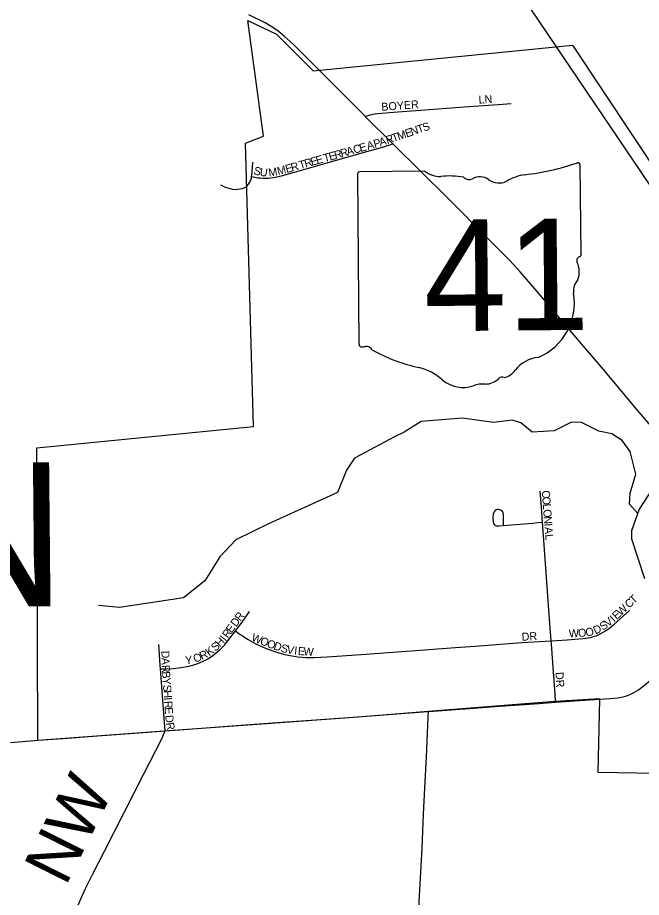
# Model space of a CAD drawing. Extents: x -51392 to 1635000, y 156707 to 696232.
# Drawn here: x 99291 to 103188, y 527615 to 533110 of the extents above; entities that cross this region are included whole.
import ezdxf

# ---------------------------------------------------------------- set-up
doc = ezdxf.new("R2010")
doc.units = 0
for name, color, linetype in [('GM_X_City_Street', 7, 'Continuous'), ('GM_X_City_Street_Text', 7, 'Continuous'), ('GM_X_Corporation', 7, 'Continuous'), ('GM_X_County_Road', 7, 'Continuous'), ('GM_X_County_Road_Text', 7, 'Continuous'), ('GM_X_Minor_River', 7, 'Continuous'), ('GM_X_Rail_Line', 7, 'Continuous'), ('GM_X_State_Route', 7, 'Continuous'), ('GM_X_State_Shield', 7, 'Continuous'), ('GM_X_Township_Road', 7, 'Continuous'), ('GM_X_Township_Text', 7, 'Continuous')]:
    doc.layers.add(name, color=color, linetype=linetype)

msp = doc.modelspace()

# ---------------------------------------------------------------- linework, layer by layer
at = {"layer": 'GM_X_City_Street'}
for points in [[(101462.8, 532492.7), (101494.4, 532501.9), (101510.1, 532506.4), (101523.1, 532509.1), (101542.3, 532511.5), (101639.9, 532519.8), (101835.6, 532533.4), (102080, 532551.7), (102291.9, 532567), (102373.3, 532573.6)], [(100753.3, 532116.6), (100793.6, 532110), (100809.1, 532108.2), (100825.9, 532107.6), (100859.1, 532107.3), (100890.7, 532111.5), (100939.3, 532121.7), (101020.1, 532144.4), (101210.1, 532198.9), (101450.3, 532266.4), (101579.2, 532302.3), (101634.9, 532322.1)], [(100753.3, 532116.6), (100755, 532126.3), (100758.8, 532174.5), (100759.8, 532206.9)], [(100558.7, 532064.3), (100588.6, 532051.8), (100603.5, 532046.4), (100618.9, 532042), (100634.3, 532038.6), (100649.7, 532037.2), (100665.4, 532037.7), (100681.1, 532039.8), (100696.3, 532043.4), (100710.6, 532048.9), (100722.7, 532057.3), (100732.8, 532068.8), (100741.4, 532082), (100748, 532096), (100751.6, 532107.8), (100753.3, 532116.6)], [(102569.3, 529958.6), (102562.7, 530054.7), (102554.2, 530153.3)], [(102326.8, 529942.4), (102325.7, 529990.9), (102325.4, 530007.3), (102325.1, 530011.3), (102324.1, 530017.3), (102322, 530022.8), (102317.4, 530028.6), (102313.4, 530031.7), (102309.6, 530033.5), (102305.9, 530034.9), (102301.7, 530035.9), (102294.6, 530037.1), (102289.5, 530037.3), (102286.6, 530037.2), (102282.4, 530036.3), (102279.3, 530035.1), (102275.5, 530032.7), (102271.7, 530029.6), (102267.4, 530024.2), (102265.6, 530020.1), (102263.4, 530014.8), (102262, 530008.6), (102261.4, 530004.3), (102260.4, 529992.1), (102260.6, 529981.4), (102261.3, 529967.5), (102262.4, 529959.5), (102264.8, 529951), (102268, 529944.6), (102270.2, 529941.9), (102273.8, 529938.8), (102277.1, 529937), (102279.8, 529935.7), (102284.4, 529935.3), (102289.6, 529935), (102297.2, 529935.4), (102509.2, 529953.1), (102541.7, 529956.1), (102569.3, 529958.6)], [(102623.8, 529218.1), (102612.3, 529379.9), (102601.1, 529528), (102575.1, 529873.7), (102569.3, 529958.6)], [(100651.7, 529279.6), (100693.5, 529335.2), (100740.9, 529401.8)], [(102623.8, 529218.1), (102658.7, 529220.3), (102724.2, 529224.5), (102822.7, 529232.2), (102855.9, 529236.1), (102872.3, 529239.5), (102888.5, 529244), (102904.3, 529249.4), (102934.9, 529262.8), (102963.9, 529279.4), (102990.9, 529299.1), (103016, 529320.7), (103114.1, 529408.1)], [(100184.3, 529042), (100213.8, 529043.1), (100263, 529045.1), (100312.1, 529050.2), (100360.7, 529058.8), (100392.7, 529067.4), (100423.7, 529078.8), (100453.8, 529092.2), (100483.1, 529107.7), (100510.7, 529125.9), (100536.7, 529146.2), (100561.6, 529167.8), (100583.2, 529190.1), (100596.7, 529207), (100605, 529217.6), (100651.7, 529279.6)], [(100651.7, 529279.6), (100676.2, 529262.1), (100689.7, 529252.5), (100731.3, 529225.3), (100774.7, 529200.8), (100819.7, 529179.7), (100865.9, 529161.4), (100928.6, 529140.2), (100960.7, 529131.6), (100993.3, 529125.2), (101042.6, 529118.5), (101092.1, 529114.3), (101141.8, 529113.1), (101224.3, 529117.2), (101437.9, 529132.8), (101750, 529155), (101996.3, 529173.6), (102176.9, 529186.6), (102439.7, 529206.6), (102587.4, 529215.4), (102623.8, 529218.1)], [(102651.7, 528834.4), (102648.1, 528886), (102636.4, 529050.7), (102625.2, 529198.8), (102623.8, 529218.1)], [(100184.3, 529042), (100182.5, 529065.6), (100174, 529194.9)], [(100212.7, 528655.4), (100208.7, 528709.7), (100194.4, 528903.8), (100184.3, 529042)]]:
    msp.add_lwpolyline(points, dxfattribs=at)
at = {"layer": 'GM_X_Corporation'}
msp.add_lwpolyline([(104493.1, 528369.3), (102918.4, 528394.9), (102928.4, 528855.6), (102647.8, 528839.3), (101856, 528775.4), (101417.8, 528740.3), (100817.5, 528698), (100207.4, 528652.8), (99417.4, 528596), (99412.4, 530422.7), (100765.8, 530556.8), (100714.6, 532325.9), (100826.8, 532368.3), (100729.6, 533091.7), (100909.4, 533006.6), (101136.7, 532777.2), (102757.1, 532936.6), (104252.1, 530688)], dxfattribs=at)
at = {"layer": 'GM_X_County_Road'}
msp.add_lwpolyline([(99289.5, 526639.9), (99379, 526851.4), (99536.5, 527229.9), (99595.9, 527382.8), (99649.9, 527520.1), (99688.1, 527610.5), (99715.5, 527670), (99759.3, 527757.9), (99833.7, 527904), (100079.6, 528386.1), (100191.7, 528604.9), (100212.7, 528655.4)], dxfattribs=at)
at = {"layer": 'GM_X_Minor_River'}
for points in [[(103164.3, 530012.3), (103113.8, 530071.1), (103117.5, 530139.2), (103153, 530257.5), (103116.4, 530399.6), (103068.2, 530469.5), (103002, 530511.2), (102922, 530526.9), (102813.8, 530580.5), (102751.9, 530582.2), (102642.2, 530529.7), (102504.3, 530521), (102434.1, 530578.8), (102380, 530596.6), (102264.1, 530582.1), (102070.1, 530609.2), (101812.4, 530588.1), (101706.7, 530521.5), (101644.9, 530491.2), (101395.6, 530357.9), (101345.9, 530283.5), (101288.5, 530143.1), (100857.6, 529948.9), (100654.1, 529847.8), (100554.6, 529743.2), (100461.3, 529592.6), (100327.8, 529485.8), (99928.3, 529426), (99796.3, 529437.4)], [(103316.9, 530260.2), (103173.9, 530039.3), (103126.5, 529904.9), (103124.7, 529854.8), (103207.7, 529606.8)]]:
    msp.add_lwpolyline(points, dxfattribs=at)
at = {"layer": 'GM_X_Rail_Line'}
msp.add_lwpolyline([(105184.1, 529258.3), (104954.4, 529527.3), (104875.1, 529632.6), (104695.4, 529892.6), (104334.7, 530433.3), (104003.2, 530931.6), (103188.6, 532142.9), (102402.2, 533309), (100636.4, 535926.4), (99298.2, 537912.3), (98944.7, 538434.9), (97848.9, 540062.4), (97409.8, 540714.5), (97319, 540849.3), (97224.8, 540981.4)], dxfattribs=at)
at = {"layer": 'GM_X_State_Route'}
for points in [[(101175.7, 532781.1), (101142.8, 532813), (101015.9, 532939.3), (100956.4, 532994.4), (100918.8, 533024.9), (100878.8, 533052), (100836.8, 533076.1), (100735.3, 533127.7)], [(103469.9, 530298.2), (103405.6, 530374.8), (103161.1, 530661.2), (102950.2, 530911.7), (102801.6, 531086.1), (102537.4, 531398.9), (102429.8, 531522.1), (102363.2, 531594), (102225.2, 531733.8), (101982.4, 531977.2), (101808.2, 532150.3), (101634.9, 532322.1), (101462.8, 532492.7), (101459.4, 532496.2), (101286.1, 532670.2), (101175.7, 532781.1)], [(103111.9, 528881.4), (103141.2, 528894.8), (103168.7, 528911.7), (103207.5, 528940.9), (103269.6, 528993.7), (103416.6, 529125.6)], [(99605.8, 528610.8), (99734.9, 528619.7), (99964, 528636.9), (100212.7, 528655.4), (100275, 528659.8), (100602.2, 528684.7), (100913.2, 528707.1), (101125.9, 528722.9), (101387.8, 528741.1), (101796.8, 528772), (101857.5, 528776.6), (101944.1, 528783.3), (102140.5, 528797.4), (102271.4, 528806.9), (102549.6, 528826.9), (102651.7, 528834.4), (102713.2, 528839), (102860.6, 528849.4), (102991.5, 528857.3), (103040.1, 528862.5), (103071.9, 528868.4), (103087.5, 528873), (103111.9, 528881.4)], [(99421, 528597.3), (99512, 528604.3), (99605.8, 528610.8)], [(99247.3, 528583.5), (99421, 528597.3)]]:
    msp.add_lwpolyline(points, dxfattribs=at)
at = {"layer": 'GM_X_State_Shield'}
for p, q in [((102810.6, 531633.3), (102805.4, 532186)), ((101413.7, 532128.6), (101423.6, 531072)), ((101834.9, 532150.7), (101427.2, 532146.9)), ((102810.4, 531633.5), (102810.6, 531633.3))]:
    msp.add_line(p, q, dxfattribs=at)
for centre, radius, start, end in [((102296.2, 533595.7), 1476.4, 276.383, 289.445), ((102789.9, 532188.2), 15.5, 352.4006, 98.2765), ((101429.6, 532131), 16.1, 98.6686, 188.6686), ((101930.9, 532274.3), 156.4, 232.1581, 271.6504), ((102501.1, 531834.3), 297, 97.8847, 121.3074), ((101989.4, 531559), 561.6, 81.0252, 95.5268), ((102111.5, 532142.9), 45.1, 220.3306, 297.6409), ((102178.9, 532021.4), 93.8, 55.0052, 119.6797), ((102298.4, 532190), 112.9, 234.3948, 295.3667), ((102794.1, 531631), 16.6, 290.1424, 8.2727), ((102807.4, 531592.7), 24, 108.4825, 210.8755), ((102655.5, 531521.4), 144, 340.5715, 24.1881), ((102868.3, 531402.5), 104.8, 137.345, 187.4681), ((102400.2, 531327.8), 369.3, 292.8474, 9.5244), ((101439.7, 531069.8), 16.3, 172.4969, 258.8452), ((101441.2, 531178), 124.2, 267.8775, 281.1424), ((101468.2, 531011.5), 44.8, 30.2869, 93.8103), ((102024.5, 531966.1), 1066.1, 240.9515, 257.737), ((102561, 530786), 202.2, 94.9417, 143.1153), ((101719.5, 530600.1), 333.6, 47.7227, 76.3745), ((102317.9, 530832.7), 31.8, 66.2903, 133.187), ((102303, 530977.9), 119.3, 283.4117, 323.8157), ((102076.4, 531011.9), 211.7, 231.2389, 286.8304), ((102202.1, 530647.8), 173.9, 86.2337, 111.7485), ((102214.9, 530934.1), 112.8, 269.3156, 316.0878)]:
    msp.add_arc(centre, radius, start, end, dxfattribs=at)
at = {"layer": 'GM_X_Township_Road'}
msp.add_lwpolyline([(101796.1, 527513), (101817.6, 527921.9), (101827.1, 528134.6), (101835.4, 528298), (101845.5, 528494.2), (101852.6, 528641.3), (101856.1, 528739.5), (101857.5, 528776.6)], dxfattribs=at)

# ---------------------------------------------------------------- texts
at = {"layer": 'GM_X_City_Street_Text'}
for s, rotation, p in [('LN', 3.5501, (102172, 532572.3)), ('BOYER', 4.1933, (101565.1, 532527)), ('S', 18.9649, (101829.5, 532397.5)), ('M', 18.9934, (101671.4, 532343.1)), ('E', 18.9649, (101721.3, 532360.3)), ('N', 18.9799, (101754.6, 532371.8)), ('T', 18.9964, (101796.2, 532386.1)), ('P', 15.8833, (101521.9, 532295.2)), ('A', 17.4062, (101557.2, 532305.2)), ('R', 18.9014, (101600.5, 532318.9)), ('T', 18.9813, (101638, 532331.7)), ('R', 15.8533, (101314.5, 532236.3)), ('A', 15.8682, (101352.6, 532247.1)), ('C', 15.8709, (101394.9, 532259.1)), ('E', 15.8536, (101433, 532269.9)), ('A', 15.8473, (101479.6, 532283.2)), ('E', 15.8833, (101128.2, 532183.3)), ('E', 15.8536, (101162, 532192.9)), ('T', 15.8536, (101208.6, 532206.2)), ('E', 15.8833, (101242.6, 532215.8)), ('R', 15.8767, (101276.4, 532225.4)), ('S', 346.1246, (100762.5, 532131.9)), ('M', 14.0139, (100918.6, 532125.6)), ('E', 15.731, (100971.4, 532138.8)), ('R', 15.8565, (101005.4, 532148.4)), ('T', 15.8833, (101056.2, 532162.8)), ('R', 15.8533, (101090.1, 532172.5)), ('U', 351.5285, (100801.7, 532122.5)), ('M', 9.3971, (100862.2, 532116.1)), ('C', 274.2088, (102565.4, 530155.9)), ('O', 274.1912, (102568.3, 530116.4)), ('L', 274.1937, (102571.6, 530072.5)), ('O', 274.1912, (102574.1, 530037.4)), ('N', 274.1912, (102577.4, 529993.5)), ('I', 274.1917, (102580.6, 529949.7)), ('A', 274.1912, (102582.2, 529927.7)), ('L', 277.198, (102585.7, 529881)), ('T', 42.6781, (103140.2, 529445.3)), ('W', 42.6779, (103059.3, 529370.8)), ('C', 42.6864, (103111.1, 529418.5)), ('R', 52.4932, (100682.3, 529336.9)), ('I', 42.2221, (103016.7, 529332)), ('E', 42.3804, (103033.1, 529346.9)), ('E', 53.9833, (100628, 529262.5)), ('D', 53.8041, (100656.5, 529301.6)), ('S', 34.4552, (102947.4, 529280.1)), ('V', 38.4937, (102979.5, 529302.3)), ('R', 53.8218, (100604.6, 529230.4)), ('W', 338.6404, (100747.7, 529219.5)), ('DR', 3.5495, (102441.2, 529217.5)), ('W', 3.4992, (102735.9, 529237.9)), ('O', 4.1416, (102793.6, 529241.4)), ('O', 8.9259, (102842, 529245.1)), ('D', 25.9202, (102900.8, 529256.8)), ('H', 46.6692, (100556.5, 529175.8)), ('I', 52.1688, (100590.1, 529211.8)), ('O', 337.4261, (100800.7, 529198.8)), ('O', 340.6289, (100844.2, 529180.8)), ('D', 341.1414, (100886.1, 529166.1)), ('R', 24.8987, (100442, 529097.7)), ('K', 36.8447, (100487.7, 529120.2)), ('S', 40.6806, (100525.7, 529148.9)), ('S', 344.6879, (100931, 529150.8)), ('V', 349.9142, (100969.8, 529140.4)), ('I', 354.3885, (101017.4, 529132.2)), ('E', 355.8166, (101040.6, 529129.9)), ('W', 355.9774, (101075.9, 529127.3)), ('D', 270.5823, (100190, 529156.1)), ('A', 270.9931, (100190.4, 529111.8)), ('Y', 6.384, (100341.1, 529070.2)), ('O', 23.9717, (100401, 529079.5)), ('R', 273.3467, (100191.3, 529065.5)), ('B', 274.0946, (100193.6, 529025.3)), ('DR', 273.5501, (102650.9, 529021.4)), ('Y', 274.1518, (100196.5, 528985.7)), ('S', 274.1564, (100199.6, 528941.8)), ('H', 274.1476, (100202.2, 528906.7)), ('I', 274.146, (100205.4, 528862.8)), ('R', 274.1346, (100207, 528840.9)), ('E', 274.1436, (100209.8, 528801.4)), ('D', 275.4322, (100213.4, 528751.9)), ('R', 279.3388, (100218.1, 528704.4))]:
    msp.add_text(s, height=50, rotation=rotation, dxfattribs=at).set_placement(p)
at = {"layer": 'GM_X_County_Road_Text'}
msp.add_text('NW', height=300, rotation=63.4276, dxfattribs=at).set_placement((99591.4, 527680.1))
at = {"layer": 'GM_X_State_Shield'}
msp.add_text('41', height=696.1, rotation=0.5385, dxfattribs=at).set_placement((101830.2, 531150.3))
at = {"layer": 'GM_X_Township_Text'}
msp.add_text('JEFFERSON', height=900, rotation=0.5386, dxfattribs=at).set_placement((92440.7, 529367))

doc.saveas('drawing.dxf')
